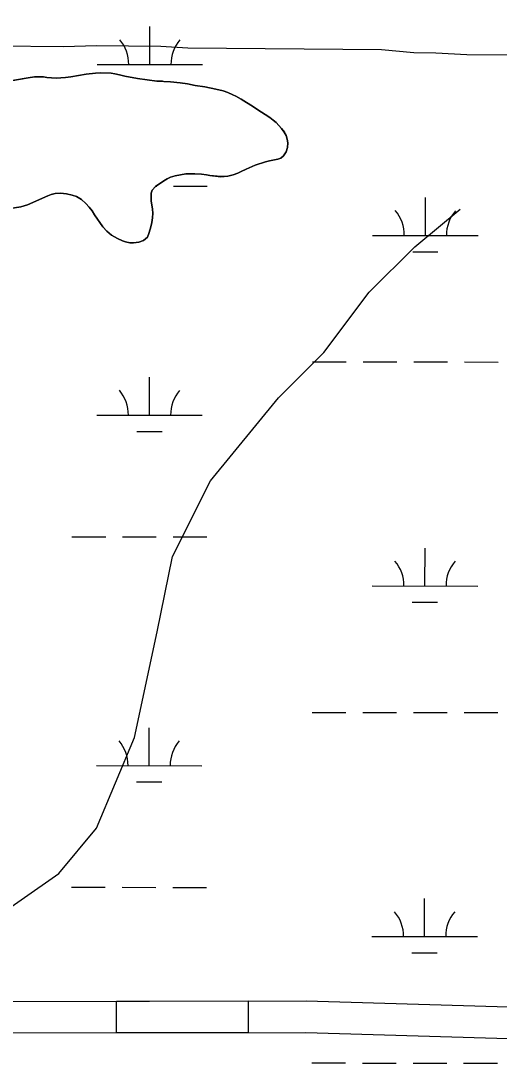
# Model space of a CAD drawing. Extents: x 3148686 to 3186545, y 916144 to 941516.
# Drawn here: x 3166895 to 3167348, y 934259 to 935249 of the extents above; entities that cross this region are included whole.
import ezdxf

# ---------------------------------------------------------------- set-up
doc = ezdxf.new("R2010")
doc.units = 0
for name, color, linetype in [('V-ROAD-CNTR', 7, 'Continuous'), ('V-SITE-VEGE', 7, 'Continuous'), ('V-TOPO-SHOR', 7, 'Continuous'), ('V-WETL-SWMP', 7, 'Continuous')]:
    doc.layers.add(name, color=color, linetype=linetype)

msp = doc.modelspace()

# ---------------------------------------------------------------- linework, layer by layer
at = {"layer": 'V-ROAD-CNTR'}
for points in [[(3165267.46, 934301.5), (3165569.89, 934305.62), (3166245.32, 934309.09), (3166867.53, 934318.1), (3167165.25, 934318.69), (3167687.36, 934302.97), (3167999.69, 934301.81), (3168160.85, 934315.55), (3168227.73, 934346.42), (3168276.6, 934388.81), (3168325.38, 934450.62), (3168357.44, 934504.37), (3168415.65, 934633.45), (3168450.87, 934732.85), (3168466.73, 934828.94), (3168468.81, 934894.4), (3168462.51, 935005.26), (3168439.13, 935138.24), (3168405.05, 935258.44), (3168404.86, 935259.14)], [(3163359.71, 934289.29), (3163482.63, 934282.09), (3164073.39, 934278.51), (3164713.97, 934271.75), (3165132.24, 934269.66), (3165570.17, 934275.62), (3166245.62, 934279.09), (3166867.78, 934288.1), (3167164.82, 934288.69), (3167686.85, 934272.97), (3168000.91, 934271.8), (3168168.65, 934286.1), (3168244.17, 934320.97), (3168298.4, 934368), (3168350.14, 934433.57), (3168384.08, 934490.47), (3168443.51, 934622.25), (3168480.03, 934725.34), (3168496.65, 934826.01), (3168498.83, 934894.77), (3168492.36, 935008.72), (3168468.41, 935144.95), (3168439.08, 935248.42)]]:
    msp.add_lwpolyline(points, dxfattribs=at)
msp.add_lwpolyline([(3166985.13, 934318.33), (3167110.13, 934318.58), (3167110.19, 934288.58), (3166985.19, 934288.33)], close=True, dxfattribs=at)
at = {"layer": 'V-SITE-VEGE'}
for p, q in [((3166935.29, 935223.88), (3166843.4, 935224.78)), ((3166965.93, 935224.81), (3166935.29, 935223.88)), ((3167027.19, 935224.21), (3166965.93, 935224.81)), ((3167052.91, 935222.74), (3167027.19, 935224.21)), ((3167236.69, 935220.95), (3167052.91, 935222.74)), ((3167267.3, 935218.2), (3167236.69, 935220.95)), ((3167288.13, 935217.99), (3167267.3, 935218.2)), ((3167317.52, 935216.48), (3167288.13, 935217.99)), ((3167453.52, 935215.16), (3167317.52, 935216.48)), ((3166866.07, 935188.34), (3166901.41, 935194.56)), ((3166901.41, 935194.56), (3166907.6, 935195.4)), ((3166907.6, 935195.4), (3166911.33, 935195.5)), ((3166911.33, 935195.5), (3166915.97, 935195.32)), ((3166915.97, 935195.32), (3166919.06, 935194.91)), ((3166919.06, 935194.91), (3166928.06, 935194.17)), ((3166928.06, 935194.17), (3166936.83, 935194.73)), ((3166936.83, 935194.73), (3166941.98, 935195.33)), ((3166941.98, 935195.33), (3166956.43, 935198.02)), ((3166956.43, 935198.02), (3166965.45, 935199.09)), ((3166965.45, 935199.09), (3166970.48, 935199.17)), ((3166970.48, 935199.17), (3166980.26, 935198.82)), ((3166980.26, 935198.82), (3166983.73, 935198.4)), ((3166983.73, 935198.4), (3166988.23, 935197.45)), ((3166988.23, 935197.45), (3166993.11, 935196.12)), ((3166993.11, 935196.12), (3167005.32, 935193.81)), ((3167005.32, 935193.81), (3167023.46, 935191.44)), ((3167023.46, 935191.44), (3167036.58, 935190.67)), ((3167036.58, 935190.67), (3167045.59, 935189.81)), ((3167045.59, 935189.81), (3167052.66, 935188.71)), ((3167052.66, 935188.71), (3167059.86, 935187.35)), ((3167059.86, 935187.35), (3167069.12, 935185.97)), ((3167069.12, 935185.97), (3167079.39, 935183.81)), ((3167079.39, 935183.81), (3167086.33, 935182.07)), ((3167086.33, 935182.07), (3167090.82, 935180.48)), ((3167090.82, 935180.48), (3167095.57, 935178.51)), ((3167095.57, 935178.51), (3167098.39, 935177.06)), ((3167098.39, 935177.06), (3167103.38, 935174.18)), ((3167103.38, 935174.18), (3167115.16, 935166.98)), ((3167115.16, 935166.98), (3167118.48, 935164.63)), ((3167118.48, 935164.63), (3167130.77, 935156.92)), ((3167130.77, 935156.92), (3167133.96, 935154.44)), ((3167133.96, 935154.44), (3167136.77, 935151.96)), ((3167136.77, 935151.96), (3167141.87, 935146.51)), ((3167141.87, 935146.51), (3167144.41, 935143)), ((3167144.41, 935143), (3167146.06, 935139.9)), ((3167146.06, 935139.9), (3167147.18, 935136.15)), ((3167147.18, 935136.15), (3167147.66, 935132.67)), ((3167147.66, 935132.67), (3167147.49, 935128.29)), ((3167146.16, 935124.19), (3167143.68, 935120.47)), ((3167147.49, 935128.29), (3167146.16, 935124.19)), ((3167116.68, 935111.6), (3167108.27, 935107.94)), ((3167126.5, 935114.85), (3167116.68, 935111.6)), ((3167130.24, 935115.71), (3167126.5, 935114.85)), ((3167138.11, 935117.18), (3167130.24, 935115.71)), ((3167140.95, 935118.19), (3167138.11, 935117.18)), ((3167143.68, 935120.47), (3167140.95, 935118.19)), ((3167040.99, 935101.52), (3167036.6, 935100.14)), ((3167050.93, 935103.48), (3167040.99, 935101.52)), ((3167059.43, 935103.53), (3167050.93, 935103.48)), ((3167065.86, 935103.21), (3167059.43, 935103.53)), ((3167070.49, 935102.52), (3167065.86, 935103.21)), ((3167073.7, 935101.84), (3167070.49, 935102.52)), ((3167084.25, 935100.71), (3167073.7, 935101.84)), ((3167090.82, 935101.16), (3167084.25, 935100.71)), ((3167095.99, 935102.4), (3167090.82, 935101.16)), ((3167100.25, 935104.03), (3167095.99, 935102.4)), ((3167103.36, 935105.68), (3167100.25, 935104.03)), ((3167108.27, 935107.94), (3167103.36, 935105.68)), ((3167022.09, 935091.27), (3167019.1, 935087.95)), ((3167030, 935096.73), (3167022.09, 935091.27)), ((3167033.24, 935098.63), (3167030, 935096.73)), ((3167036.6, 935100.14), (3167033.24, 935098.63)), ((3166920.02, 935082.61), (3166900.75, 935074.04)), ((3166923.25, 935083.74), (3166920.02, 935082.61)), ((3166927.12, 935084.73), (3166923.25, 935083.74)), ((3166932.28, 935085.07), (3166927.12, 935084.73)), ((3166937.94, 935084.37), (3166932.28, 935085.07)), ((3166943.2, 935083.16), (3166937.94, 935084.37)), ((3166947.18, 935081.83), (3166943.2, 935083.16)), ((3166951.92, 935078.95), (3166947.18, 935081.83)), ((3167018.04, 935085.13), (3167018, 935081.14)), ((3167018, 935081.14), (3167018.23, 935077.66)), ((3167019.1, 935087.95), (3167018.04, 935085.13)), ((3166894.55, 935072.04), (3166880.75, 935069.86)), ((3166900.75, 935074.04), (3166894.55, 935072.04)), ((3166956.13, 935075.3), (3166951.92, 935078.95)), ((3166959.45, 935071.67), (3166956.13, 935075.3)), ((3166962.12, 935068.16), (3166959.45, 935071.67)), ((3167018.23, 935077.66), (3167019.31, 935069.8)), ((3166964.53, 935064.4), (3166962.12, 935068.16)), ((3166972.4, 935053), (3166964.53, 935064.4)), ((3167019.35, 935061.55), (3167018.8, 935057.18)), ((3167019.31, 935069.8), (3167019.65, 935065.93)), ((3167019.65, 935065.93), (3167019.35, 935061.55)), ((3166975.96, 935048.84), (3166972.4, 935053)), ((3167018.12, 935054.22), (3167017.19, 935050.76)), ((3167018.8, 935057.18), (3167018.12, 935054.22)), ((3166980.44, 935045.06), (3166975.96, 935048.84)), ((3166986.33, 935041.92), (3166980.44, 935045.06)), ((3166990.94, 935039.81), (3166986.33, 935041.92)), ((3167014.54, 935043.44), (3167010.78, 935040.26)), ((3167015.86, 935046.78), (3167014.54, 935043.44)), ((3167017.19, 935050.76), (3167015.86, 935046.78)), ((3166993.77, 935038.75), (3166990.94, 935039.81)), ((3166998.01, 935038.07), (3166993.77, 935038.75)), ((3167001.35, 935037.91), (3166998.01, 935038.07)), ((3167006.51, 935038.63), (3167001.35, 935037.91)), ((3167010.78, 935040.26), (3167006.51, 935038.63))]:
    msp.add_line(p, q, dxfattribs=at)
at = {"layer": 'V-TOPO-SHOR'}
for points in [[(3167017.19, 935050.76), (3167018.12, 935054.22), (3167018.8, 935057.18), (3167019.35, 935061.55), (3167019.65, 935065.93), (3167019.31, 935069.8), (3167018.23, 935077.66), (3167018, 935081.14), (3167018.04, 935085.13), (3167019.1, 935087.95), (3167022.09, 935091.27), (3167030, 935096.73), (3167033.24, 935098.63), (3167036.6, 935100.14), (3167040.99, 935101.52), (3167050.93, 935103.48), (3167059.43, 935103.53), (3167065.86, 935103.21), (3167070.49, 935102.52), (3167073.7, 935101.84), (3167084.25, 935100.71), (3167090.82, 935101.16), (3167095.99, 935102.4), (3167100.25, 935104.03), (3167103.36, 935105.67), (3167108.27, 935107.94), (3167116.68, 935111.6), (3167126.5, 935114.85), (3167130.24, 935115.71), (3167138.11, 935117.18), (3167140.95, 935118.19), (3167143.68, 935120.47), (3167146.16, 935124.19), (3167147.49, 935128.29), (3167147.66, 935132.67), (3167147.18, 935136.15), (3167146.06, 935139.9), (3167144.41, 935143), (3167141.87, 935146.51), (3167136.77, 935151.96), (3167133.96, 935154.44), (3167130.77, 935156.92), (3167118.48, 935164.63), (3167115.16, 935166.98), (3167103.38, 935174.18), (3167098.39, 935177.06), (3167095.57, 935178.51), (3167090.82, 935180.48), (3167086.33, 935182.07), (3167079.39, 935183.81), (3167069.12, 935185.97), (3167059.86, 935187.35), (3167052.66, 935188.71), (3167045.59, 935189.81), (3167036.58, 935190.67), (3167023.46, 935191.44), (3167005.32, 935193.81), (3166993.11, 935196.12), (3166988.23, 935197.45), (3166983.73, 935198.4), (3166980.26, 935198.82), (3166970.48, 935199.17), (3166965.45, 935199.09), (3166956.43, 935198.02), (3166941.98, 935195.33), (3166936.83, 935194.73), (3166928.06, 935194.17), (3166919.06, 935194.91), (3166915.97, 935195.32), (3166911.33, 935195.5), (3166907.6, 935195.41), (3166901.41, 935194.56), (3166866.07, 935188.34)], [(3166880.75, 935069.86), (3166894.55, 935072.04), (3166900.75, 935074.04), (3166920.02, 935082.61), (3166923.25, 935083.74), (3166927.12, 935084.73), (3166932.28, 935085.07), (3166937.94, 935084.37), (3166943.2, 935083.16), (3166947.18, 935081.83), (3166951.92, 935078.95), (3166956.13, 935075.3), (3166959.45, 935071.67), (3166962.12, 935068.16), (3166964.53, 935064.4), (3166972.4, 935053), (3166975.96, 935048.84), (3166980.44, 935045.06), (3166986.33, 935041.92), (3166990.94, 935039.81), (3166993.77, 935038.75), (3166998.01, 935038.07), (3167001.35, 935037.91), (3167006.51, 935038.63), (3167010.78, 935040.26), (3167014.54, 935043.44), (3167015.86, 935046.78), (3167017.19, 935050.76)], [(3166171.16, 934748.46), (3166235.64, 934719.72), (3166307.28, 934690.98), (3166343.09, 934669.44), (3166386.04, 934619.22), (3166436.16, 934569), (3166479.11, 934518.79), (3166522.04, 934454.24), (3166593.65, 934396.83), (3166679.62, 934360.9), (3166772.78, 934353.63), (3166858.82, 934389.38), (3166930.55, 934439.47), (3166966.43, 934482.44), (3167002.35, 934568.4), (3167023.96, 934668.72), (3167038.37, 934740.38), (3167074.28, 934812.01), (3167138.87, 934890.78), (3167181.91, 934933.74), (3167224.98, 934991.03), (3167268.02, 935033.98), (3167311.06, 935069.77)]]:
    msp.add_lwpolyline(points, dxfattribs=at)
at = {"layer": 'V-WETL-SWMP'}
for p, q in [((3167016.89, 935207.1), (3167016.92, 935243.1)), ((3166966.89, 935207.15), (3167066.89, 935207.04)), ((3166866.08, 935188.35), (3166901.42, 935194.57)), ((3166866.08, 935188.35), (3166901.42, 935194.57)), ((3166901.42, 935194.57), (3166907.61, 935195.41)), ((3166901.42, 935194.57), (3166907.61, 935195.41)), ((3166907.61, 935195.41), (3166911.34, 935195.5)), ((3166907.61, 935195.41), (3166911.34, 935195.5)), ((3166911.34, 935195.5), (3166915.98, 935195.33)), ((3166911.34, 935195.5), (3166915.98, 935195.33)), ((3166915.98, 935195.33), (3166919.06, 935194.91)), ((3166915.98, 935195.33), (3166919.06, 935194.91)), ((3166919.06, 935194.91), (3166928.07, 935194.18)), ((3166919.06, 935194.91), (3166928.07, 935194.18)), ((3166928.07, 935194.18), (3166936.83, 935194.74)), ((3166928.07, 935194.18), (3166936.83, 935194.74)), ((3166936.83, 935194.74), (3166941.99, 935195.33)), ((3166936.83, 935194.74), (3166941.99, 935195.33)), ((3166941.99, 935195.33), (3166956.44, 935198.03)), ((3166941.99, 935195.33), (3166956.44, 935198.03)), ((3166956.44, 935198.03), (3166965.46, 935199.1)), ((3166956.44, 935198.03), (3166965.46, 935199.1)), ((3166965.46, 935199.1), (3166970.48, 935199.18)), ((3166965.46, 935199.1), (3166970.48, 935199.18)), ((3166970.48, 935199.18), (3166980.27, 935198.82)), ((3166970.48, 935199.18), (3166980.27, 935198.82)), ((3166980.27, 935198.82), (3166983.74, 935198.4)), ((3166980.27, 935198.82), (3166983.74, 935198.4)), ((3166983.74, 935198.4), (3166988.24, 935197.46)), ((3166983.74, 935198.4), (3166988.24, 935197.46)), ((3166988.24, 935197.46), (3166993.12, 935196.12)), ((3166988.24, 935197.46), (3166993.12, 935196.12)), ((3166993.12, 935196.12), (3167005.33, 935193.82)), ((3166993.12, 935196.12), (3167005.33, 935193.82)), ((3167005.33, 935193.82), (3167023.46, 935191.45)), ((3167005.33, 935193.82), (3167023.46, 935191.45)), ((3167021.84, 935191.66), (3167028.87, 935191.65)), ((3167023.46, 935191.45), (3167036.59, 935190.68)), ((3167023.46, 935191.45), (3167036.59, 935190.68)), ((3167036.59, 935190.68), (3167045.59, 935189.82)), ((3167036.59, 935190.68), (3167045.59, 935189.82)), ((3167045.59, 935189.82), (3167052.67, 935188.72)), ((3167045.59, 935189.82), (3167052.67, 935188.72)), ((3167052.67, 935188.72), (3167059.86, 935187.36)), ((3167052.67, 935188.72), (3167059.86, 935187.36)), ((3167059.86, 935187.36), (3167069.12, 935185.98)), ((3167059.86, 935187.36), (3167069.12, 935185.98)), ((3167069.12, 935185.98), (3167079.4, 935183.82)), ((3167069.12, 935185.98), (3167079.4, 935183.82)), ((3167079.4, 935183.82), (3167086.34, 935182.08)), ((3167079.4, 935183.82), (3167086.34, 935182.08)), ((3167086.34, 935182.08), (3167090.83, 935180.49)), ((3167086.34, 935182.08), (3167090.83, 935180.49)), ((3167090.83, 935180.49), (3167095.58, 935178.51)), ((3167090.83, 935180.49), (3167095.58, 935178.51)), ((3167095.58, 935178.51), (3167098.4, 935177.07)), ((3167095.58, 935178.51), (3167098.4, 935177.07)), ((3167098.4, 935177.07), (3167103.39, 935174.19)), ((3167098.4, 935177.07), (3167103.39, 935174.19)), ((3167103.39, 935174.19), (3167115.17, 935166.99)), ((3167103.39, 935174.19), (3167115.17, 935166.99)), ((3167115.17, 935166.99), (3167118.49, 935164.64)), ((3167115.17, 935166.99), (3167118.49, 935164.64)), ((3167118.49, 935164.64), (3167130.78, 935156.92)), ((3167118.49, 935164.64), (3167130.78, 935156.92)), ((3167130.78, 935156.92), (3167133.97, 935154.44)), ((3167130.78, 935156.92), (3167133.97, 935154.44)), ((3167133.97, 935154.44), (3167136.78, 935151.97)), ((3167133.97, 935154.44), (3167136.78, 935151.97)), ((3167136.78, 935151.97), (3167141.88, 935146.51)), ((3167136.78, 935151.97), (3167141.88, 935146.51)), ((3167141.88, 935146.51), (3167144.42, 935143.01)), ((3167141.88, 935146.51), (3167144.42, 935143.01)), ((3167144.42, 935143.01), (3167146.06, 935139.9)), ((3167144.42, 935143.01), (3167146.06, 935139.9)), ((3167146.06, 935139.9), (3167147.19, 935136.16)), ((3167146.06, 935139.9), (3167147.19, 935136.16)), ((3167147.19, 935136.16), (3167147.67, 935132.68)), ((3167147.19, 935136.16), (3167147.67, 935132.68)), ((3167147.67, 935132.68), (3167147.5, 935128.3)), ((3167147.67, 935132.68), (3167147.5, 935128.3)), ((3167146.17, 935124.19), (3167143.69, 935120.48)), ((3167146.17, 935124.19), (3167143.69, 935120.48)), ((3167147.5, 935128.3), (3167146.17, 935124.19)), ((3167147.5, 935128.3), (3167146.17, 935124.19)), ((3167116.69, 935111.6), (3167108.28, 935107.95)), ((3167116.69, 935111.6), (3167108.28, 935107.95)), ((3167126.5, 935114.86), (3167116.69, 935111.6)), ((3167126.5, 935114.86), (3167116.69, 935111.6)), ((3167130.25, 935115.72), (3167126.5, 935114.86)), ((3167130.25, 935115.72), (3167126.5, 935114.86)), ((3167138.12, 935117.19), (3167130.25, 935115.72)), ((3167138.12, 935117.19), (3167130.25, 935115.72)), ((3167140.96, 935118.19), (3167138.12, 935117.19)), ((3167140.96, 935118.19), (3167138.12, 935117.19)), ((3167143.69, 935120.48), (3167140.96, 935118.19)), ((3167143.69, 935120.48), (3167140.96, 935118.19)), ((3167041, 935101.53), (3167036.61, 935100.15)), ((3167041, 935101.53), (3167036.61, 935100.15)), ((3167050.93, 935103.49), (3167041, 935101.53)), ((3167050.93, 935103.49), (3167041, 935101.53)), ((3167059.43, 935103.54), (3167050.93, 935103.49)), ((3167059.43, 935103.54), (3167050.93, 935103.49)), ((3167065.87, 935103.21), (3167059.43, 935103.54)), ((3167065.87, 935103.21), (3167059.43, 935103.54)), ((3167070.5, 935102.53), (3167065.87, 935103.21)), ((3167070.5, 935102.53), (3167065.87, 935103.21)), ((3167073.71, 935101.85), (3167070.5, 935102.53)), ((3167073.71, 935101.85), (3167070.5, 935102.53)), ((3167084.26, 935100.72), (3167073.71, 935101.85)), ((3167084.26, 935100.72), (3167073.71, 935101.85)), ((3167090.83, 935101.17), (3167084.26, 935100.72)), ((3167090.83, 935101.17), (3167084.26, 935100.72)), ((3167095.99, 935102.41), (3167090.83, 935101.17)), ((3167095.99, 935102.41), (3167090.83, 935101.17)), ((3167100.26, 935104.04), (3167095.99, 935102.41)), ((3167100.26, 935104.04), (3167095.99, 935102.41)), ((3167103.36, 935105.68), (3167100.26, 935104.04)), ((3167103.36, 935105.68), (3167100.26, 935104.04)), ((3167108.28, 935107.95), (3167103.36, 935105.68)), ((3167108.28, 935107.95), (3167103.36, 935105.68)), ((3167022.1, 935091.28), (3167019.11, 935087.96)), ((3167022.1, 935091.28), (3167019.11, 935087.96)), ((3167030.01, 935096.74), (3167022.1, 935091.28)), ((3167030.01, 935096.74), (3167022.1, 935091.28)), ((3167022.65, 935091.66), (3167023.36, 935091.66)), ((3167033.25, 935098.64), (3167030.01, 935096.74)), ((3167033.25, 935098.64), (3167030.01, 935096.74)), ((3167036.61, 935100.15), (3167033.25, 935098.64)), ((3167036.61, 935100.15), (3167033.25, 935098.64)), ((3167039.36, 935091.64), (3167071.36, 935091.61)), ((3166920.03, 935082.62), (3166900.76, 935074.05)), ((3166920.03, 935082.62), (3166900.76, 935074.05)), ((3166923.26, 935083.74), (3166920.03, 935082.62)), ((3166923.26, 935083.74), (3166920.03, 935082.62)), ((3166927.13, 935084.74), (3166923.26, 935083.74)), ((3166927.13, 935084.74), (3166923.26, 935083.74)), ((3166932.29, 935085.07), (3166927.13, 935084.74)), ((3166932.29, 935085.07), (3166927.13, 935084.74)), ((3166937.95, 935084.37), (3166932.29, 935085.07)), ((3166937.95, 935084.37), (3166932.29, 935085.07)), ((3166943.21, 935083.16), (3166937.95, 935084.37)), ((3166943.21, 935083.16), (3166937.95, 935084.37)), ((3166947.19, 935081.84), (3166943.21, 935083.16)), ((3166947.19, 935081.84), (3166943.21, 935083.16)), ((3166951.93, 935078.96), (3166947.19, 935081.84)), ((3166951.93, 935078.96), (3166947.19, 935081.84)), ((3167018.05, 935085.14), (3167018.01, 935081.15)), ((3167018.05, 935085.14), (3167018.01, 935081.15)), ((3167018.01, 935081.15), (3167018.23, 935077.67)), ((3167018.01, 935081.15), (3167018.23, 935077.67)), ((3167019.11, 935087.96), (3167018.05, 935085.14)), ((3167019.11, 935087.96), (3167018.05, 935085.14)), ((3166894.56, 935072.05), (3166880.76, 935069.87)), ((3166894.56, 935072.05), (3166880.76, 935069.87)), ((3166900.76, 935074.05), (3166894.56, 935072.05)), ((3166900.76, 935074.05), (3166894.56, 935072.05)), ((3166956.14, 935075.31), (3166951.93, 935078.96)), ((3166956.14, 935075.31), (3166951.93, 935078.96)), ((3166959.45, 935071.67), (3166956.14, 935075.31)), ((3166959.45, 935071.67), (3166956.14, 935075.31)), ((3166962.12, 935068.17), (3166959.45, 935071.67)), ((3166962.12, 935068.17), (3166959.45, 935071.67)), ((3167018.23, 935077.67), (3167019.31, 935069.8)), ((3167018.23, 935077.67), (3167019.31, 935069.8)), ((3167278.15, 935044.96), (3167278.19, 935080.96)), ((3166964.53, 935064.41), (3166962.12, 935068.17)), ((3166964.53, 935064.41), (3166962.12, 935068.17)), ((3166972.41, 935053), (3166964.53, 935064.41)), ((3166972.41, 935053), (3166964.53, 935064.41)), ((3167019.36, 935061.56), (3167018.81, 935057.19)), ((3167019.36, 935061.56), (3167018.81, 935057.19)), ((3167019.31, 935069.8), (3167019.66, 935065.94)), ((3167019.31, 935069.8), (3167019.66, 935065.94)), ((3167019.66, 935065.94), (3167019.36, 935061.56)), ((3167019.66, 935065.94), (3167019.36, 935061.56)), ((3166975.97, 935048.85), (3166972.41, 935053)), ((3166975.97, 935048.85), (3166972.41, 935053)), ((3167018.13, 935054.23), (3167017.2, 935050.76)), ((3167018.13, 935054.23), (3167017.2, 935050.76)), ((3167018.81, 935057.19), (3167018.13, 935054.23)), ((3167018.81, 935057.19), (3167018.13, 935054.23)), ((3166980.44, 935045.07), (3166975.97, 935048.85)), ((3166980.44, 935045.07), (3166975.97, 935048.85)), ((3166986.33, 935041.92), (3166980.44, 935045.07)), ((3166986.33, 935041.92), (3166980.44, 935045.07)), ((3166990.95, 935039.82), (3166986.33, 935041.92)), ((3166990.95, 935039.82), (3166986.33, 935041.92)), ((3167014.55, 935043.45), (3167010.79, 935040.27)), ((3167014.55, 935043.45), (3167010.79, 935040.27)), ((3167015.87, 935046.79), (3167014.55, 935043.45)), ((3167015.87, 935046.79), (3167014.55, 935043.45)), ((3167017.2, 935050.76), (3167015.87, 935046.79)), ((3167017.2, 935050.76), (3167015.87, 935046.79)), ((3167228.15, 935045.01), (3167328.15, 935044.91)), ((3166993.77, 935038.76), (3166990.95, 935039.82)), ((3166993.77, 935038.76), (3166990.95, 935039.82)), ((3166998.02, 935038.07), (3166993.77, 935038.76)), ((3166998.02, 935038.07), (3166993.77, 935038.76)), ((3167001.36, 935037.91), (3166998.02, 935038.07)), ((3167001.36, 935037.91), (3166998.02, 935038.07)), ((3167006.52, 935038.64), (3167001.36, 935037.91)), ((3167006.52, 935038.64), (3167001.36, 935037.91)), ((3167010.79, 935040.27), (3167006.52, 935038.64)), ((3167010.79, 935040.27), (3167006.52, 935038.64)), ((3167266.14, 935029.54), (3167290.14, 935029.52)), ((3167171.18, 934925), (3167203.18, 934924.97)), ((3167219.18, 934924.95), (3167251.18, 934924.92)), ((3167267.18, 934924.9), (3167299.18, 934924.87)), ((3167315.18, 934924.85), (3167347.18, 934924.82)), ((3167016.54, 934874.42), (3167016.57, 934910.42)), ((3166966.54, 934874.47), (3167066.54, 934874.37)), ((3167004.52, 934859), (3167028.52, 934858.98)), ((3166943.01, 934759.07), (3166975.01, 934759.03)), ((3166991.01, 934759.02), (3167023.01, 934758.98)), ((3167039.01, 934758.97), (3167071.01, 934758.93)), ((3167277.8, 934712.28), (3167277.84, 934748.28)), ((3167227.8, 934712.34), (3167327.8, 934712.23)), ((3167265.79, 934696.87), (3167289.79, 934696.84)), ((3167170.83, 934592.33), (3167202.83, 934592.29)), ((3167218.83, 934592.28), (3167250.83, 934592.24)), ((3167266.83, 934592.23), (3167298.83, 934592.19)), ((3167314.83, 934592.17), (3167346.83, 934592.14)), ((3167016.19, 934541.75), (3167016.22, 934577.75)), ((3166966.19, 934541.8), (3167066.19, 934541.69)), ((3167004.17, 934526.33), (3167028.17, 934526.3)), ((3166942.66, 934426.39), (3166974.66, 934426.36)), ((3166990.66, 934426.34), (3167022.66, 934426.31)), ((3167038.66, 934426.29), (3167070.66, 934426.26)), ((3167277.45, 934379.61), (3167277.49, 934415.61)), ((3167227.45, 934379.66), (3167327.45, 934379.56)), ((3167265.44, 934364.19), (3167289.44, 934364.17)), ((3167170.48, 934259.65), (3167202.48, 934259.62)), ((3167218.48, 934259.6), (3167250.48, 934259.57)), ((3167266.48, 934259.55), (3167298.48, 934259.52)), ((3167314.48, 934259.5), (3167346.48, 934259.47))]:
    msp.add_line(p, q, dxfattribs=at)
for centre, start, end in [((3166961.64, 935207.63), 359.16781, 40.71147), ((3167072.13, 935207.51), 139.1678, 180.71146), ((3167222.91, 935045.49), 359.16781, 40.71147), ((3167333.4, 935045.38), 139.1678, 180.71146), ((3166961.29, 934874.96), 359.16781, 40.71147), ((3167071.78, 934874.84), 139.1678, 180.71146), ((3167222.56, 934712.82), 359.16781, 40.71147), ((3167333.05, 934712.7), 139.1678, 180.71146), ((3166960.94, 934542.28), 359.16781, 40.71147), ((3167071.43, 934542.16), 139.1678, 180.71146), ((3167222.21, 934380.14), 359.16781, 40.71147), ((3167332.69, 934380.03), 139.1678, 180.71146)]:
    msp.add_arc(centre, 35.25, start, end, dxfattribs=at)

doc.saveas('drawing.dxf')
